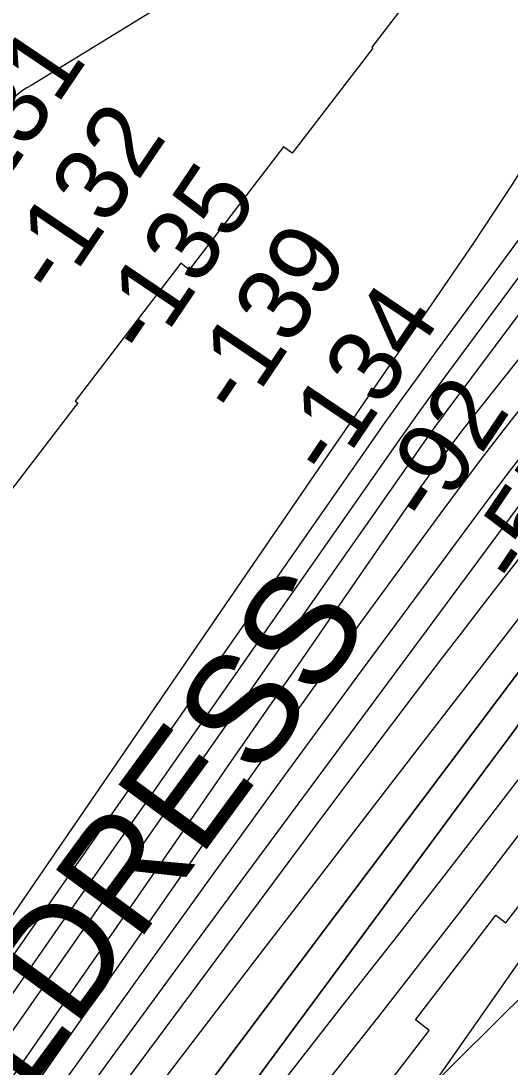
# Model space of a CAD drawing. Extents: x 3855477 to 3893699, y 299188 to 325115.
# Drawn here: x 3876298 to 3876745, y 314476 to 315432 of the extents above; entities that cross this region are included whole.
import ezdxf

# ---------------------------------------------------------------- set-up
doc = ezdxf.new("R2010")
doc.units = 0
for name, color, linetype in [('V-RIVR-EDGE', 7, 'Continuous'), ('V-RIVR-RANG', 7, 'Continuous'), ('V-RRAP-FSHR', 7, 'Continuous'), ('V-RRAP-RVMT', 7, 'Continuous'), ('V-RRAP-RVMT-IDEN', 7, 'Continuous'), ('V-TOPO-DPTH', 7, 'Continuous'), ('V-TOPO-MAJR', 7, 'Continuous'), ('V-TOPO-MINR', 7, 'Continuous')]:
    doc.layers.add(name, color=color, linetype=linetype)

msp = doc.modelspace()

# ---------------------------------------------------------------- linework, layer by layer
at = {"layer": 'V-RIVR-EDGE'}
msp.add_spline([(3876616.46, 314421.59), (3876633.03, 314443.4), (3876646.16, 314450.17), (3876666.55, 314450.61), (3876683.54, 314447.65), (3876698.57, 314434.5), (3876712.62, 314421.35), (3876729.58, 314409.17), (3876749.46, 314394.07), (3876766.41, 314377.51), (3876784.8, 314350.27), (3876808.03, 314319.14), (3876818.18, 314298.23), (3876823.48, 314282.19), (3876823.94, 314272.47), (3876822.45, 314258.88), (3876822.43, 314249.65), (3876831.61, 314230.69), (3876845.15, 314208.32), (3876867.4, 314172.33), (3876888.71, 314146.05), (3876901.31, 314135.33), (3876915.86, 314128.99), (3876937.71, 314126.02), (3876958.59, 314125.97), (3876977.05, 314129.32), (3877014.97, 314146.71), (3877040.26, 314159.27), (3877057.27, 314167), (3877079.14, 314173.26), (3877100.53, 314179.52), (3877120.46, 314187.24), (3877130.18, 314191.59), (3877141.83, 314192.04), (3877159.34, 314200.26), (3877175.87, 314209.44), (3877191.94, 314225.92), (3877210.43, 314242.87), (3877244.98, 314270.95), (3877269.8, 314289.83), (3877285.86, 314303.87), (3877313.1, 314322.74), (3877350.06, 314344.5), (3877366.12, 314357.58), (3877379.75, 314371.63), (3877392.92, 314393.45), (3877400.23, 314405.57), (3877414.83, 314418.16), (3877434.29, 314430.74), (3877468.81, 314448.14), (3877496.53, 314463.12), (3877527.67, 314484.9), (3877556.84, 314500.37), (3877568.5, 314500.82), (3877584.54, 314508.55), (3877598.16, 314517.26), (3877606.44, 314525.5), (3877621.04, 314537.6), (3877636.6, 314546.79), (3877666.75, 314562.74), (3877670.16, 314566.13), (3877670.17, 314569.05), (3877657.58, 314585.1), (3877658.07, 314588.02), (3877662.93, 314590.92), (3877665.36, 314591.4), (3877675.06, 314586.03), (3877685.75, 314586.01), (3877703.72, 314585.96), (3877710.52, 314588.37), (3877717.33, 314593.21), (3877733.87, 314602.88), (3877759.64, 314614.96), (3877769.86, 314623.68), (3877773.76, 314632.41), (3877780.58, 314639.68), (3877790.31, 314647.91), (3877809.28, 314659.52), (3877828.23, 314662.87), (3877843.79, 314672.06), (3877876.36, 314685.57), (3877886.58, 314692.83), (3877888.07, 314704.97), (3877891.97, 314712.73), (3877901.69, 314717.08), (3877914.82, 314723.84), (3877930.38, 314731.58), (3877948.39, 314746.1), (3877965.43, 314766.46), (3877977.59, 314772.74), (3878010.18, 314795.48), (3878039.35, 314806.58), (3878065.61, 314822.06), (3878087.5, 314837.06), (3878107.44, 314849.63), (3878138.57, 314867.04), (3878164.36, 314887.37), (3878172.62, 314892.69), (3878202.28, 314904.28), (3878237.78, 314923.61), (3878264.05, 314942.49), (3878294.21, 314962.81), (3878330.2, 314987.49), (3878340.91, 314994.75), (3878343.84, 315001.05), (3878334.65, 315017.1), (3878310.96, 315060.38), (3878284.87, 315112.89)], degree=3, dxfattribs=at)
at = {"layer": 'V-RRAP-FSHR'}
msp.add_lwpolyline([(3871160.36, 310198.85), (3872092.5, 310231.31), (3872703.68, 310306.49), (3873146.67, 310475.73), (3873720.65, 310781.07), (3874126.75, 311113.14), (3874653.73, 311681.26), (3875054, 312163.98), (3875195.62, 312370.2), (3875335.24, 312573.22), (3875624.3, 313104.41), (3875810.72, 313383.2), (3876574.37, 314316.24), (3876903.08, 314785.64), (3877140.93, 315153.85), (3877550.36, 315647.05), (3877883.87, 315859.32), (3878150.68, 316128.55), (3878406.81, 316465.09), (3878702.97, 316767.97), (3879162.98, 317098.83), (3879505.75, 317328.5)], dxfattribs=at)
at = {"layer": 'V-RRAP-RVMT'}
for points in [[(3877002.12, 315888), (3877053.89, 315836.83), (3877037.45, 315819.81), (3877024.55, 315830.65), (3876921.52, 315707.82), (3876930.76, 315700.13), (3876852.59, 315607.03), (3876825.72, 315627.71), (3876739.31, 315515.22), (3876715.16, 315533.79), (3876618.82, 315408.19), (3876619.96, 315407.31), (3876546.18, 315311.21), (3876538.3, 315317.22), (3876452.01, 315204.65), (3876444.31, 315210.65), (3876347.75, 315084.76), (3876350.08, 315083), (3876265.44, 314972.67)], [(3876585.99, 314398.15), (3876671.26, 314509.45), (3876658.91, 314518.99), (3876732.2, 314614.67), (3876741.33, 314607.64), (3876837.81, 314733.41), (3876825.96, 314742.53), (3876910.67, 314852.93), (3876882.9, 314874.28), (3876969.05, 314986.82), (3876961.71, 314992.42), (3877035.58, 315088.62), (3877048.25, 315078.79), (3877144.6, 315204.4), (3877140.97, 315207.13), (3877227.28, 315319.69), (3877224.37, 315322.04), (3877304.29, 315417.27)]]:
    msp.add_lwpolyline(points, dxfattribs=at)
at = {"layer": 'V-TOPO-DPTH'}
for points in [[(3877523.06, 315827.03), (3877089.42, 315276.54), (3877047.5, 315223.05), (3877005.75, 315169.42), (3876964.27, 315115.58), (3876922.97, 315061.61), (3876852.61, 314969.2), (3876846.62, 314961.33), (3876840.64, 314953.44), (3876834.68, 314945.55), (3876828.72, 314937.66), (3876663.86, 314718.79), (3876587.43, 314617.15), (3876511.13, 314515.41), (3876435, 314413.54)], [(3877523.06, 315827.03), (3877089.42, 315276.54), (3877047.5, 315223.05), (3877005.75, 315169.42), (3876964.27, 315115.58), (3876922.97, 315061.61), (3876852.61, 314969.2), (3876846.62, 314961.33), (3876840.64, 314953.44), (3876834.68, 314945.55), (3876828.72, 314937.66), (3876663.86, 314718.79), (3876587.43, 314617.15), (3876511.13, 314515.41), (3876435, 314413.54)], [(3877538.64, 315828.69), (3877092.93, 315245.37), (3877054.3, 315194.44), (3877015.9, 315143.34), (3876977.87, 315091.96), (3876940.08, 315040.41), (3876870.46, 314944.71), (3876867.65, 314940.88), (3876864.83, 314937.05), (3876861.99, 314933.24), (3876859.14, 314929.44), (3876845.42, 314911.24), (3876835.69, 314898.36), (3876825.94, 314885.48), (3876816.19, 314872.61), (3876806.43, 314859.74), (3876792.81, 314841.82), (3876776.27, 314819.96), (3876759.79, 314798.06), (3876743.4, 314776.1), (3876727.08, 314754.09), (3876478.65, 314417.8)], [(3876478.65, 314417.8), (3876727.08, 314754.09), (3876743.4, 314776.1), (3876759.79, 314798.06), (3876776.27, 314819.96), (3876792.81, 314841.82), (3876806.43, 314859.74), (3876816.19, 314872.61), (3876825.94, 314885.48), (3876835.69, 314898.36), (3876845.42, 314911.24), (3876859.14, 314929.44), (3876861.99, 314933.24), (3876864.83, 314937.05), (3876867.65, 314940.88), (3876870.46, 314944.71), (3876940.08, 315040.41), (3876977.87, 315091.96), (3877015.9, 315143.34), (3877054.3, 315194.44), (3877092.93, 315245.37), (3877538.64, 315828.69)], [(3876551.01, 314428.19), (3876625.3, 314521.99), (3876698.57, 314616.6), (3876771.15, 314711.75), (3876872.88, 314846.62), (3876893.86, 314874.89), (3876914.54, 314903.38), (3876934.75, 314932.2), (3876954.67, 314961.23), (3877409.65, 315635.99)], [(3876342.44, 314351.56), (3876516.33, 314578.52), (3876566.37, 314643.74), (3876616.46, 314708.92), (3876666.64, 314774.03), (3876716.88, 314839.1), (3876788.19, 314931.36), (3876802.83, 314950.26), (3876817.5, 314969.13), (3876832.2, 314987.97), (3876846.94, 315006.79), (3876986.52, 315184.71), (3877071.38, 315292.22), (3877156.66, 315399.39), (3877242.57, 315506.06), (3877328.9, 315612.4)], [(3876342.44, 314351.56), (3876516.33, 314578.52), (3876566.37, 314643.74), (3876616.46, 314708.92), (3876666.64, 314774.03), (3876716.88, 314839.1), (3876788.19, 314931.36), (3876802.83, 314950.26), (3876817.5, 314969.13), (3876832.2, 314987.97), (3876846.94, 315006.79), (3876986.52, 315184.71), (3877071.38, 315292.22), (3877156.66, 315399.39), (3877242.57, 315506.06), (3877328.9, 315612.4)]]:
    msp.add_lwpolyline(points, dxfattribs=at)
at = {"layer": 'V-TOPO-MAJR'}
for points in [[(3876109.36, 314249.93), (3876500.86, 314810.09), (3876530.4, 314852.34), (3876559.96, 314894.59), (3876589.54, 314936.82), (3876619.12, 314979.04), (3876669.22, 315050.48), (3876673.79, 315056.95), (3876678.41, 315063.4), (3876683.09, 315069.8), (3876687.8, 315076.17), (3876754.46, 315165.52), (3876792.7, 315216.41), (3876831.18, 315267.12), (3876870.02, 315317.56), (3876909.09, 315367.82), (3877333.63, 315910.04)], [(3876369.24, 314429.39), (3876538.19, 314656.9), (3876567.99, 314696.89), (3876597.87, 314736.82), (3876627.87, 314776.66), (3876657.96, 314816.43), (3876683.01, 314849.44), (3876700.7, 314872.62), (3876718.48, 314895.72), (3876736.38, 314918.73), (3876754.37, 314941.67), (3876772.47, 314964.53), (3876790.62, 314987.34), (3876808.85, 315010.09), (3876827.13, 315032.8), (3877178.7, 315467.8), (3877233.32, 315534.83), (3877288.28, 315601.56)]]:
    msp.add_lwpolyline(points, dxfattribs=at)
at = {"layer": 'V-TOPO-MINR'}
for points in [[(3876082.84, 314245.26), (3876268.79, 314511.98), (3876334.24, 314605.8), (3876399.71, 314699.6), (3876465.22, 314793.37), (3876530.76, 314887.13), (3876641.4, 315045.34), (3876651.7, 315059.93), (3876662.07, 315074.47), (3876672.58, 315088.92), (3876683.16, 315103.3), (3876854.83, 315334.66), (3876937.15, 315444.85), (3877019.95, 315554.69), (3877103.46, 315663.97), (3877187.44, 315772.9), (3877328.58, 315954.74)], [(3876192.96, 314436.93), (3876244, 314510.23), (3876295.07, 314583.51), (3876346.16, 314656.78), (3876613.62, 315040.17), (3876629.61, 315062.9), (3876645.72, 315085.55), (3876662.01, 315108.07), (3876678.42, 315130.5), (3877176.12, 315805.32), (3877201.64, 315839.71), (3877227.3, 315874), (3877253.16, 315908.13), (3877279.16, 315942.16)], [(3876338.09, 314462.56), (3876404.67, 314556.06), (3876471.63, 314649.29), (3876539.16, 314742.1), (3876607.08, 314834.64), (3876721.42, 314989.43), (3876732.53, 315004.31), (3876743.74, 315019.1), (3876755.11, 315033.78), (3876766.59, 315048.37), (3876867.5, 315175.33), (3876929.82, 315253.09), (3876992.55, 315330.52), (3877055.91, 315407.43), (3877119.68, 315484.01), (3877462, 315891.74)], [(3876435, 314413.54), (3876511.13, 314515.41), (3876587.43, 314617.15), (3876663.86, 314718.79), (3876828.72, 314937.66), (3876834.68, 314945.55), (3876840.64, 314953.44), (3876846.62, 314961.33), (3876852.61, 314969.2), (3876922.97, 315061.61), (3876964.27, 315115.58), (3877005.75, 315169.42), (3877047.5, 315223.05), (3877089.42, 315276.54), (3877523.06, 315827.03)], [(3876478.65, 314417.8), (3876727.08, 314754.09), (3876743.4, 314776.1), (3876759.79, 314798.06), (3876776.27, 314819.96), (3876792.81, 314841.82), (3876806.43, 314859.74), (3876816.19, 314872.61), (3876825.94, 314885.48), (3876835.69, 314898.36), (3876845.42, 314911.24), (3876859.14, 314929.44), (3876861.99, 314933.24), (3876864.83, 314937.05), (3876867.65, 314940.88), (3876870.46, 314944.71), (3876940.08, 315040.41), (3876977.87, 315091.96), (3877015.9, 315143.34), (3877054.3, 315194.44), (3877092.93, 315245.37), (3877538.64, 315828.69)], [(3876144.38, 314256.33), (3876316.11, 314503.53), (3876375.2, 314588.67), (3876434.23, 314673.84), (3876493.18, 314759.06), (3876552.08, 314844.33), (3876657.02, 314996.39), (3876663.45, 315005.62), (3876669.93, 315014.82), (3876676.49, 315023.96), (3876683.09, 315033.06), (3876689.79, 315042.1), (3876696.56, 315051.09), (3876703.43, 315059.99), (3876710.36, 315068.85), (3877295.65, 315807.37)], [(3877298.5, 315751.61), (3877227.14, 315666.39), (3877156.29, 315580.74), (3877086.23, 315494.46), (3877016.68, 315407.75), (3876760.85, 315085.81), (3876740.78, 315060.26), (3876720.91, 315034.56), (3876701.32, 315008.64), (3876681.93, 314982.57), (3876643.43, 314930.21), (3876605.14, 314877.71), (3876567.1, 314825.02), (3876529.46, 314772.04), (3876492.08, 314718.88), (3876115.98, 314179.71)], [(3876321.03, 314401.53), (3876381.61, 314485.11), (3876442.57, 314568.41), (3876503.79, 314651.53), (3876758.57, 314995.8), (3876761.87, 315000.2), (3876765.18, 315004.59), (3876768.54, 315008.94), (3876771.93, 315013.27), (3876803.03, 315052.66), (3876822.08, 315076.59), (3876841.25, 315100.43), (3876860.61, 315124.11), (3876880.09, 315147.69), (3876960.7, 315244.48), (3877020.51, 315316.43), (3877080.24, 315388.45), (3877139.85, 315460.58), (3877199.37, 315532.78), (3877363.39, 315732.09)], [(3876551.01, 314428.19), (3876625.3, 314521.99), (3876698.57, 314616.6), (3876771.15, 314711.75), (3876872.88, 314846.62), (3876893.86, 314874.89), (3876914.54, 314903.38), (3876934.75, 314932.2), (3876954.67, 314961.23), (3877409.65, 315635.99)], [(3876342.44, 314351.56), (3876516.33, 314578.52), (3876566.37, 314643.74), (3876616.46, 314708.92), (3876666.64, 314774.03), (3876716.88, 314839.1), (3876788.19, 314931.36), (3876802.83, 314950.26), (3876817.5, 314969.13), (3876832.2, 314987.97), (3876846.94, 315006.79), (3876986.52, 315184.71), (3877071.38, 315292.22), (3877156.66, 315399.39), (3877242.57, 315506.06), (3877328.9, 315612.4)], [(3876679.83, 315601.86), (3876307.56, 315373.12), (3876303.55, 315371.01), (3876299.73, 315368.58), (3876297.91, 315367.24), (3876296.13, 315365.83), (3876276.84, 315349.81), (3876272.17, 315345.85), (3876267.56, 315341.83), (3876263.03, 315337.72), (3876258.55, 315333.54), (3876066.3, 315150.69), (3876019.4, 315105.13), (3875973.16, 315058.94), (3875927.89, 315011.78), (3875883.28, 314963.98), (3875839.4, 314915.49), (3875795.84, 314866.72), (3875752.76, 314817.52)], [(3876506.83, 314422.39), (3876549.64, 314477.72), (3876592.7, 314532.86), (3876642.53, 314596.26), (3876684.35, 314649.77), (3876725.95, 314703.46), (3876767.22, 314757.39), (3876808.28, 314811.49), (3876866.01, 314888.03), (3876877.95, 314904.05), (3876889.77, 314920.16), (3876901.4, 314936.4), (3876912.91, 314952.73), (3877157.74, 315304.4), (3877221.13, 315394.27), (3877285.24, 315483.6)], [(3876126.31, 314375.35), (3876577.41, 315033), (3876600.55, 315066.75), (3876623.7, 315100.49), (3876646.85, 315134.23), (3876670, 315167.97), (3876712.37, 315229.71), (3876747.13, 315282.36), (3876780.6, 315335.78), (3876812.13, 315390.37), (3876842.38, 315445.74)], [(3876435.32, 314222.62), (3877025.94, 314807.98), (3877030.9, 314814.55), (3877035.63, 314821.27), (3877040.02, 314828.22), (3877044.18, 314835.32), (3877075.92, 314892.75), (3877080.57, 314901.65), (3877084.94, 314910.69), (3877088.88, 314919.92), (3877092.53, 314929.28), (3877096.08, 314938.69), (3877099.78, 314948.04), (3877103.69, 314957.3), (3877107.76, 314966.51), (3877176.12, 315116.31), (3877216.55, 315199.2), (3877259.71, 315280.55), (3877306.97, 315359.58)]]:
    msp.add_lwpolyline(points, dxfattribs=at)

# ---------------------------------------------------------------- texts
at = {"layer": 'V-RIVR-RANG'}
for s, p in [('-131', (3876258.74, 315247.27)), ('-132', (3876332.23, 315177.38)), ('-135', (3876415.59, 315122.15)), ('-139', (3876499.4, 315067.57)), ('-134', (3876582.18, 315011.47)), ('-92', (3876673.95, 314968.7)), ('-55', (3876756.14, 314911.72))]:
    msp.add_text(s, height=67, rotation=56.01172, dxfattribs=at).set_placement(p)
at = {"layer": 'V-RRAP-RVMT-IDEN'}
msp.add_text('CHILDRESS', height=100, rotation=53.75506, dxfattribs=at).set_placement((3876167.16, 314264.77))

doc.saveas('drawing.dxf')
